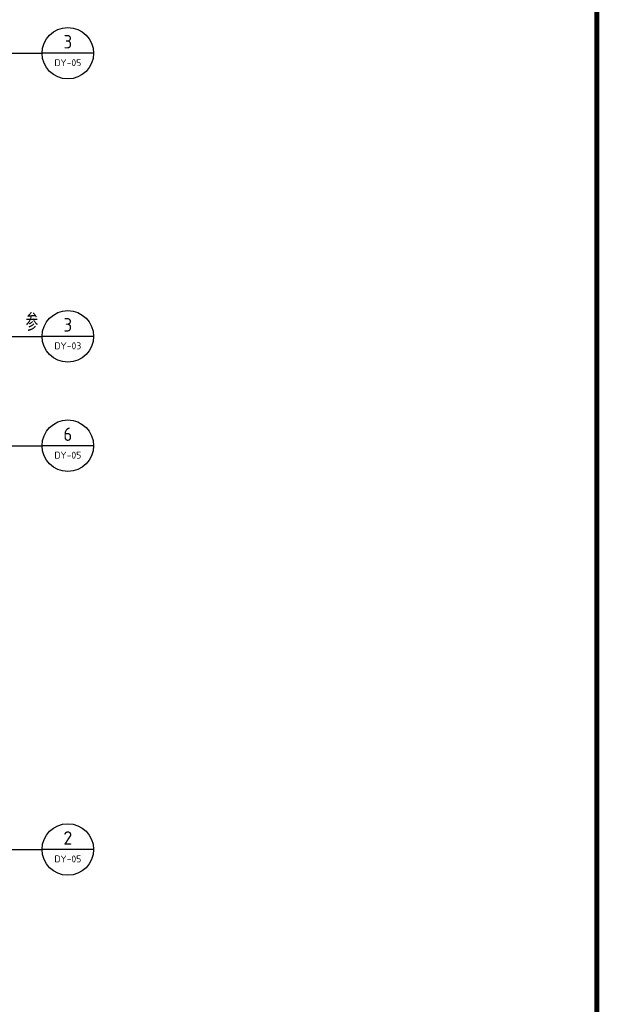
# Model space of a CAD drawing. Extents: x 1779708 to 7299578, y -1121471 to 88434.
# Tile 331 of 656: x 4660353 to 4677260, y -1049008 to -1020306. Entities that reach past the tile are written whole.
import ezdxf
from ezdxf.enums import TextEntityAlignment as Align

# ---------------------------------------------------------------- set-up
doc = ezdxf.new("R2010")
doc.units = 0
doc.header["$LTSCALE"] = 1000
doc.header["$MEASUREMENT"] = 0
for name, color, linetype in [('DIM_IDEN', 3, 'CONTINUOUS'), ('PUB_TEXT', 7, 'CONTINUOUS'), ('PUB_TITLE', 4, 'CONTINUOUS'), ('修改', 6, 'CONTINUOUS')]:
    doc.layers.add(name, color=color, linetype=linetype)
doc.styles.add('_TCH_LABEL', font='COMPLEX', dxfattribs={"bigfont": 'GBCBIG'})
doc.styles.get("Standard").update_dxf_attribs({"font": 'GBENOR', "bigfont": 'GBCBIG'})

# ---------------------------------------------------------------- blocks, each defined once
blk = doc.blocks.new('A$C36B43F05')
at = {"layer": 'PUB_TITLE', "const_width": 150}
blk.add_lwpolyline([(1500, 1500), (124650, 1500), (124650, 174600), (1500, 174600)], close=True, dxfattribs=at)

msp = doc.modelspace()

# ---------------------------------------------------------------- linework, layer by layer
at = {"layer": 'DIM_IDEN'}
for p, q in [((4658469, -1021283.4), (4661007.4, -1021283.4)), ((4662507.4, -1021283.4), (4661007.4, -1021283.4)), ((4658469, -1029537), (4661007.4, -1029537)), ((4662507.4, -1029537), (4661007.4, -1029537)), ((4658469, -1032724.1), (4661007.4, -1032724.1)), ((4662507.4, -1032724.1), (4661007.4, -1032724.1)), ((4658469, -1044494.6), (4661007.4, -1044494.6)), ((4662507.4, -1044494.6), (4661007.4, -1044494.6))]:
    msp.add_line(p, q, dxfattribs=at)
for centre in [(4661757.4, -1021283.4), (4661757.4, -1029537), (4661757.4, -1032724.1), (4661757.4, -1044494.6)]:
    msp.add_circle(centre, 750, dxfattribs=at)

# ---------------------------------------------------------------- block references
at = {"layer": '修改'}
msp.add_blockref('A$C36B43F05', (4552534.8, -1084792.1), dxfattribs=at)

# ---------------------------------------------------------------- texts
at = {"layer": 'PUB_TEXT', "color": 7}
for s, height, width, p, p2 in [('3', 392.8, 0.978638, (4661631.5, -1021144.7), (4661883.2, -1021144.7)), ('DY-05', 201.87, 1.021526, (4661366, -1021660.4), (4662148.8, -1021660.4)), ('3', 392.8, 0.978638, (4661631.5, -1029398.4), (4661883.2, -1029398.4)), ('DY-03', 201.97, 1.022865, (4661366, -1029914.1), (4662148.7, -1029914.1)), ('6', 392.5, 0.979292, (4661630.5, -1032585.4), (4661884.3, -1032585.4)), ('DY-05', 201.87, 1.021526, (4661366, -1033101.1), (4662148.8, -1033101.1)), ('2', 391.9, 0.995924, (4661628.1, -1044355.9), (4661886.6, -1044355.9)), ('DY-05', 201.87, 1.021526, (4661366, -1044871.7), (4662148.8, -1044871.7))]:
    msp.add_text(s, height=height, dxfattribs=dict(at, width=width)).set_placement(p, p2, align=Align.FIT)
at = {"layer": 'PUB_TEXT', "color": 7, "style": '_TCH_LABEL'}
msp.add_text('参', height=506.4, dxfattribs=at).set_placement((4660525.9, -1029379.5))

doc.saveas('drawing.dxf')
